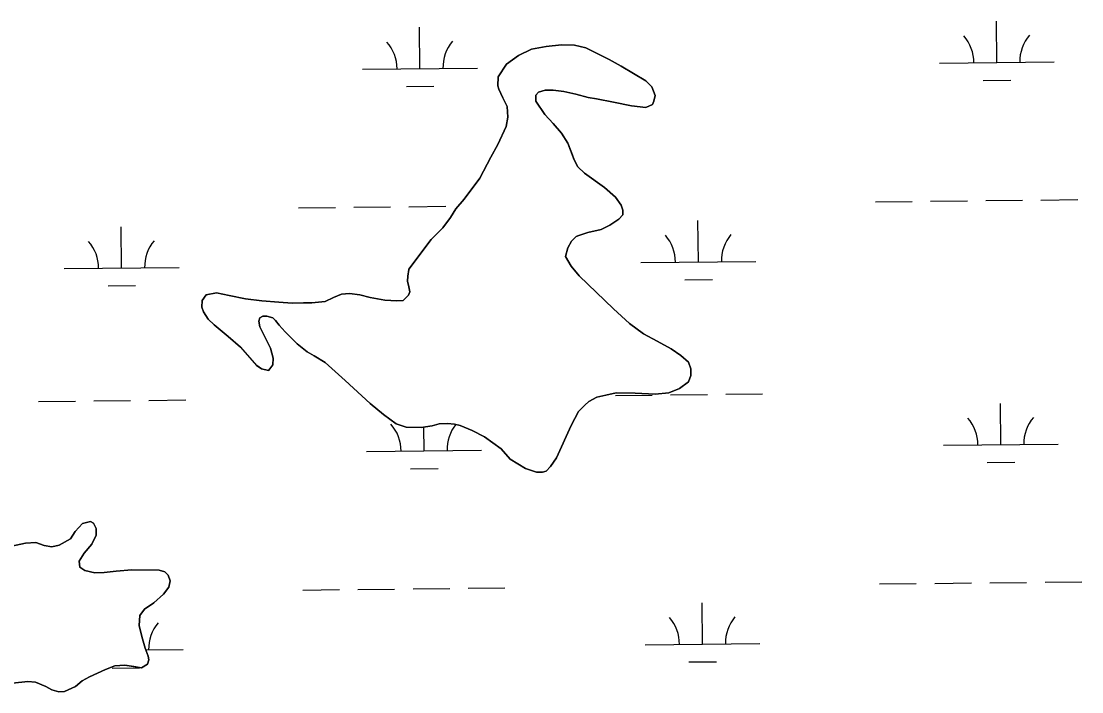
# Model space of a CAD drawing. Extents: x 3734862 to 3772949, y 391520 to 417239.
# Drawn here: x 3758679 to 3759602, y 411994 to 412578 of the extents above; entities that cross this region are included whole.
import ezdxf

# ---------------------------------------------------------------- set-up
doc = ezdxf.new("R2010")
doc.units = 0
doc.layers.add('V-TOPO-SHOR', color=7, linetype='Continuous')
doc.layers.add('V-WETL-SWMP', color=7, linetype='Continuous')

msp = doc.modelspace()

# ---------------------------------------------------------------- linework, layer by layer
at = {"layer": 'V-TOPO-SHOR'}
for points in [[(3759096.3, 412205.59), (3759081.97, 412215.83), (3759071.21, 412221.46), (3759060.65, 412225.89), (3759055.87, 412227.1), (3759049.68, 412227.53), (3759042.49, 412227.16), (3759036.3, 412225.58), (3759026.71, 412224.02), (3759013.54, 412224.47), (3759004.97, 412227.3), (3758993.82, 412235.52), (3758982.48, 412244.95), (3758960.6, 412264.99), (3758943.09, 412280.62), (3758933.74, 412286.45), (3758927.56, 412289.87), (3758918.81, 412296.89), (3758908.27, 412307.5), (3758903.3, 412313.11), (3758900.12, 412317.11), (3758897.73, 412319.52), (3758892.35, 412320.94), (3758888.96, 412320.95), (3758886.36, 412319.56), (3758885.35, 412316.57), (3758886.33, 412311.78), (3758890.88, 412302.58), (3758895.64, 412293.18), (3758898, 412284.59), (3758897.58, 412278.6), (3758895.17, 412275.22), (3758893.77, 412273.63), (3758887.79, 412275.05), (3758883.61, 412278.06), (3758869.49, 412294.08), (3758858.75, 412303.3), (3758846.61, 412313.53), (3758841.44, 412318.34), (3758837.27, 412324.74), (3758835.89, 412328.74), (3758836.32, 412334.72), (3758839.53, 412339.7), (3758848.52, 412341.46), (3758859.68, 412339.03), (3758873.85, 412336.18), (3758888.01, 412334.33), (3758902.98, 412333.07), (3758914.55, 412332.43), (3758924.33, 412332.59), (3758931.52, 412332.57), (3758943.1, 412333.72), (3758950.5, 412337.28), (3758957.49, 412340.25), (3758964.28, 412340.83), (3758973.26, 412339.59), (3758982.43, 412337.36), (3758995, 412334.92), (3759005.58, 412334.48), (3759011.17, 412334.66), (3759015.77, 412339.23), (3759016.78, 412342.22), (3759016, 412346.62), (3759014.82, 412351.41), (3759015.04, 412355.8), (3759016.06, 412361.59), (3759015.86, 412361.79), (3759035.32, 412387.66), (3759045.54, 412397.8), (3759052.36, 412406.96), (3759056.78, 412414.33), (3759064, 412422.88), (3759077.84, 412441.19), (3759087.29, 412459.52), (3759093.52, 412470.47), (3759100.76, 412486.02), (3759102.19, 412494.19), (3759101.63, 412503.38), (3759097.66, 412511.18), (3759094.3, 412518.58), (3759093.31, 412521.57), (3759093.74, 412529.36), (3759100.97, 412540.31), (3759111.37, 412547.85), (3759122.77, 412553.4), (3759135.36, 412555.74), (3759148.74, 412557.09), (3759160.11, 412556.85), (3759170.08, 412554.61), (3759182.23, 412548.58), (3759190.41, 412544.36), (3759200.76, 412538.53), (3759222.07, 412525.87), (3759227.44, 412520.66), (3759230.21, 412513.07), (3759229.19, 412508.08), (3759227.98, 412505.29), (3759222.18, 412502.72), (3759209.81, 412503.97), (3759194.06, 412507.42)], [(3759194.06, 412507.42), (3759179.3, 412510.27), (3759172.12, 412511.29), (3759161.35, 412514.33), (3759150.78, 412516.56), (3759141.6, 412517.6), (3759134.62, 412517.82), (3759128.82, 412516.05), (3759126.42, 412513.46), (3759126.59, 412508.07), (3759134.33, 412496.47), (3759141.69, 412488.65), (3759148.84, 412480.24), (3759154.4, 412471.64), (3759157.56, 412463.45), (3759159.93, 412457.05), (3759163.1, 412451.05), (3759168.87, 412445.44), (3759186.19, 412432.99), (3759195.74, 412424.58), (3759200.7, 412417.77), (3759202.28, 412413.37), (3759202.07, 412409.18), (3759198.66, 412405.41), (3759190.85, 412400.24), (3759183.25, 412396.48), (3759171.87, 412393.93), (3759163.88, 412391.36), (3759161.48, 412390.37), (3759157.47, 412386.4), (3759154.25, 412380.42), (3759152.43, 412373.04), (3759157.19, 412364.64), (3759164.14, 412356.23), (3759193.97, 412327.38), (3759208.1, 412314.55), (3759220.24, 412305.72), (3759232.19, 412299.29), (3759244.34, 412292.46), (3759252.7, 412286.84), (3759259.26, 412281.02), (3759261.24, 412275.23), (3759261.22, 412269.24), (3759259.2, 412263.86), (3759251.39, 412258.1), (3759242.2, 412254.34), (3759230.22, 412252.99), (3759212.85, 412254.05), (3759196.49, 412254.31), (3759187.5, 412252.35), (3759179.71, 412250.39), (3759172.71, 412246.62), (3759169.1, 412243.64), (3759163.69, 412238.07), (3759157.26, 412225.92), (3759144.38, 412197.63), (3759139.16, 412190.06), (3759135.55, 412186.08), (3759132.35, 412185.3), (3759127.16, 412185.12), (3759117.6, 412188.35), (3759104.25, 412196.58), (3759096.3, 412205.59)], [(3758664.74, 412119.76), (3758682.43, 412123.47), (3758691.38, 412124.03), (3758698.72, 412121.42), (3758705.46, 412120.2), (3758711.83, 412121.57), (3758721.58, 412127.1), (3758725.78, 412133.44), (3758725.78, 412133.64), (3758732.16, 412140.57), (3758738.93, 412142.33), (3758741.5, 412140.73), (3758743.87, 412136.15), (3758744.04, 412130.39), (3758740.04, 412122.46), (3758733.65, 412114.73), (3758729.26, 412107.8), (3758729.83, 412102.43), (3758733.99, 412099.63), (3758742.73, 412097.61), (3758750.87, 412097.98), (3758761.41, 412099.13), (3758775.12, 412100.07), (3758798.76, 412099.79), (3758803.72, 412098.38), (3758806.69, 412095.58), (3758808.26, 412090.61), (3758807.24, 412085.25), (3758802.45, 412078.91), (3758794.08, 412071.4), (3758785.91, 412065.86), (3758781.92, 412060.52), (3758781.49, 412051.78), (3758783.64, 412042.23), (3758786.58, 412031.89), (3758789.34, 412024.93), (3758789.92, 412021.75), (3758788.52, 412018.18), (3758783.34, 412015.02), (3758776.59, 412016.04), (3758769.04, 412017.26), (3758760.1, 412016.69), (3758751.94, 412013.55), (3758738.01, 412007.04), (3758731.84, 412003.49), (3758726.06, 411998.74)], [(3758726.06, 411998.74), (3758716.51, 411994.21), (3758711.35, 411994.03), (3758705.39, 411995.84), (3758700.04, 411998.65), (3758691.11, 412002.45), (3758684.56, 412003.08), (3758671.04, 412001.54)]]:
    msp.add_lwpolyline(points, dxfattribs=at)
at = {"layer": 'V-WETL-SWMP'}
for p, q in [((3759527.59, 412541.76), (3759527.21, 412577.76)), ((3759025.71, 412536.46), (3759025.33, 412572.46)), ((3759477.59, 412541.24), (3759577.59, 412542.29)), ((3758975.71, 412535.93), (3759075.71, 412536.99)), ((3759515.75, 412526.21), (3759539.75, 412526.46)), ((3759013.87, 412520.91), (3759037.87, 412521.16)), ((3759422.02, 412420.57), (3759454.02, 412420.91)), ((3759470.02, 412421.08), (3759502.01, 412421.42)), ((3759518.01, 412421.58), (3759550.01, 412421.92)), ((3759566.01, 412422.09), (3759598.01, 412422.43)), ((3758920.14, 412415.27), (3758952.14, 412415.61)), ((3758968.14, 412415.78), (3759000.13, 412416.11)), ((3759016.13, 412416.28), (3759048.13, 412416.62)), ((3759267.97, 412368.2), (3759267.59, 412404.2)), ((3758766.09, 412362.9), (3758765.71, 412398.9)), ((3759217.97, 412367.67), (3759317.97, 412368.73)), ((3758716.09, 412362.37), (3758816.09, 412363.43)), ((3758754.26, 412347.34), (3758778.25, 412347.59)), ((3759256.14, 412352.64), (3759280.13, 412352.9)), ((3758693.91, 412246.7), (3758725.9, 412247.03)), ((3758741.9, 412247.2), (3758773.9, 412247.54)), ((3758789.9, 412247.71), (3758821.9, 412248.05)), ((3759195.79, 412252), (3759227.78, 412252.34)), ((3759243.78, 412252.5), (3759275.78, 412252.84)), ((3759291.78, 412253.01), (3759323.78, 412253.35)), ((3759531.1, 412209.11), (3759530.72, 412245.11)), ((3759029.22, 412203.81), (3759029, 412224.39)), ((3759481.11, 412208.58), (3759581.1, 412209.64)), ((3758979.23, 412203.28), (3759079.22, 412204.33)), ((3759519.27, 412193.55), (3759543.26, 412193.8)), ((3759017.39, 412188.25), (3759041.38, 412188.5)), ((3759473.53, 412088.42), (3759505.53, 412088.76)), ((3759521.53, 412088.93), (3759553.53, 412089.27)), ((3759569.52, 412089.44), (3759601.52, 412089.77)), ((3758923.65, 412082.61), (3758955.65, 412082.95)), ((3758971.65, 412083.12), (3759003.65, 412083.46)), ((3759019.65, 412083.63), (3759051.65, 412083.96)), ((3759067.64, 412084.13), (3759099.64, 412084.47)), ((3759425.53, 412087.91), (3759457.53, 412088.25)), ((3759271.49, 412035.54), (3759271.1, 412071.54)), ((3759221.49, 412035.01), (3759321.48, 412036.07)), ((3758787.16, 412030.43), (3758819.6, 412030.77)), ((3758757.77, 412014.68), (3758781.77, 412014.94)), ((3759259.65, 412019.99), (3759283.65, 412020.24))]:
    msp.add_line(p, q, dxfattribs=at)
for points in [[(3759117.6, 412188.35), (3759127.16, 412185.12), (3759132.35, 412185.3), (3759135.55, 412186.08), (3759139.16, 412190.06), (3759144.38, 412197.63), (3759157.26, 412225.92), (3759163.69, 412238.07), (3759169.1, 412243.64), (3759172.71, 412246.62), (3759179.71, 412250.39), (3759187.5, 412252.35), (3759196.49, 412254.31), (3759212.85, 412254.05), (3759230.22, 412252.99), (3759242.2, 412254.34), (3759251.39, 412258.1), (3759259.2, 412263.86), (3759261.22, 412269.24), (3759261.24, 412275.23), (3759259.27, 412281.02), (3759252.7, 412286.84), (3759244.34, 412292.46), (3759232.19, 412299.29), (3759220.24, 412305.72), (3759208.1, 412314.55), (3759193.97, 412327.38), (3759164.14, 412356.23), (3759157.19, 412364.64), (3759152.43, 412373.04), (3759154.25, 412380.42), (3759157.47, 412386.4), (3759161.48, 412390.38), (3759163.88, 412391.36), (3759171.87, 412393.93), (3759183.26, 412396.48), (3759190.85, 412400.24), (3759198.66, 412405.4), (3759202.07, 412409.18), (3759202.28, 412413.37), (3759200.7, 412417.77), (3759195.74, 412424.58), (3759186.19, 412433), (3759168.87, 412445.44), (3759163.1, 412451.05), (3759159.93, 412457.05), (3759154.4, 412471.64), (3759148.84, 412480.24), (3759141.69, 412488.65), (3759134.33, 412496.47), (3759126.59, 412508.07), (3759126.41, 412513.46), (3759128.82, 412516.05), (3759134.61, 412517.82), (3759141.6, 412517.6), (3759150.78, 412516.56), (3759161.35, 412514.33), (3759172.12, 412511.29), (3759179.3, 412510.27), (3759194.06, 412507.42), (3759209.81, 412503.97), (3759222.18, 412502.72), (3759227.98, 412505.29), (3759229.19, 412508.08), (3759230.21, 412513.07), (3759227.44, 412520.66), (3759222.07, 412525.87), (3759200.76, 412538.53), (3759190.4, 412544.36), (3759182.24, 412548.58), (3759170.08, 412554.61), (3759160.11, 412556.85), (3759148.73, 412557.09), (3759135.36, 412555.74), (3759122.77, 412553.4), (3759111.38, 412547.85), (3759100.97, 412540.31), (3759093.74, 412529.35), (3759093.31, 412521.57), (3759094.3, 412518.58), (3759097.66, 412511.18), (3759101.62, 412503.38), (3759102.19, 412494.19), (3759100.76, 412486.02), (3759093.52, 412470.47), (3759087.29, 412459.52), (3759077.84, 412441.19), (3759064, 412422.88), (3759056.78, 412414.33), (3759052.36, 412406.96), (3759045.54, 412397.8), (3759035.32, 412387.66), (3759015.86, 412361.79), (3759016.06, 412361.59), (3759015.04, 412355.8), (3759014.82, 412351.41), (3759016, 412346.62), (3759016.78, 412342.22), (3759015.77, 412339.23), (3759011.17, 412334.66), (3759005.58, 412334.48)], [(3759005.58, 412334.48), (3758995, 412334.92), (3758982.43, 412337.36), (3758973.26, 412339.59), (3758964.28, 412340.82), (3758957.49, 412340.25), (3758950.5, 412337.28), (3758943.1, 412333.72), (3758931.52, 412332.57), (3758924.33, 412332.59), (3758914.55, 412332.43), (3758902.98, 412333.07), (3758888.01, 412334.33), (3758873.85, 412336.18), (3758859.68, 412339.03), (3758848.52, 412341.46), (3758839.53, 412339.7), (3758836.31, 412334.72), (3758835.89, 412328.74), (3758837.27, 412324.74), (3758841.44, 412318.34), (3758846.61, 412313.53), (3758858.75, 412303.3), (3758869.49, 412294.08), (3758883.6, 412278.06), (3758887.79, 412275.05), (3758893.77, 412273.63), (3758895.17, 412275.22), (3758897.58, 412278.6), (3758898, 412284.59), (3758895.64, 412293.18), (3758886.33, 412311.78), (3758885.35, 412316.57), (3758886.36, 412319.56), (3758888.96, 412320.95), (3758892.35, 412320.94), (3758897.73, 412319.52), (3758900.12, 412317.12), (3758903.3, 412313.11), (3758908.27, 412307.5), (3758918.81, 412296.89), (3758927.56, 412289.87), (3758933.74, 412286.45), (3758943.1, 412280.62), (3758960.6, 412264.99), (3758982.48, 412244.95), (3758993.82, 412235.52), (3759004.97, 412227.3), (3759013.54, 412224.47), (3759026.71, 412224.02), (3759036.3, 412225.58), (3759042.49, 412227.15), (3759049.68, 412227.53), (3759055.87, 412227.1), (3759060.65, 412225.89), (3759071.21, 412221.46), (3759081.97, 412215.83), (3759096.3, 412205.59), (3759104.25, 412196.58), (3759117.6, 412188.35)], [(3758671.04, 412001.54), (3758684.56, 412003.08), (3758691.11, 412002.45), (3758700.04, 411998.65), (3758705.39, 411995.84), (3758711.34, 411994.03), (3758716.51, 411994.21), (3758726.06, 411998.75), (3758731.84, 412003.49), (3758738.01, 412007.04), (3758751.94, 412013.55), (3758760.1, 412016.7), (3758769.04, 412017.26), (3758783.34, 412015.02), (3758788.52, 412018.18), (3758789.92, 412021.75), (3758789.34, 412024.93), (3758786.58, 412031.89), (3758783.64, 412042.23), (3758781.49, 412051.78), (3758781.92, 412060.52), (3758785.92, 412065.86), (3758794.08, 412071.4), (3758802.45, 412078.91), (3758807.25, 412085.25), (3758808.26, 412090.61), (3758806.69, 412095.58), (3758803.72, 412098.38), (3758798.76, 412099.79), (3758775.12, 412100.08), (3758761.41, 412099.13), (3758750.87, 412097.98), (3758742.73, 412097.61), (3758733.99, 412099.64), (3758729.83, 412102.43), (3758729.26, 412107.8), (3758733.65, 412114.73), (3758740.04, 412122.46), (3758744.04, 412130.39), (3758743.87, 412136.15), (3758741.5, 412140.73), (3758738.92, 412142.33), (3758732.16, 412140.57), (3758725.78, 412133.44), (3758721.58, 412127.1), (3758711.83, 412121.57), (3758705.46, 412120.21), (3758698.72, 412121.42), (3758691.38, 412124.03), (3758682.43, 412123.47), (3758664.74, 412119.76)]]:
    msp.add_lwpolyline(points, dxfattribs=at)
for centre, start, end in [((3758970.46, 412536.35), 359.83336, 41.37702), ((3759080.94, 412537.52), 139.83336, 181.37702), ((3759472.34, 412541.65), 359.83336, 41.37702), ((3759582.82, 412542.82), 139.83336, 181.37702), ((3758710.85, 412362.79), 359.83336, 41.37702), ((3758821.33, 412363.96), 139.83336, 181.37702), ((3759212.73, 412368.09), 359.83336, 41.37702), ((3759323.21, 412369.26), 139.83336, 181.37702), ((3758973.98, 412203.7), 359.83336, 41.37702), ((3759084.46, 412204.86), 141.42757, 181.37702), ((3759475.86, 412209), 359.83336, 41.37702), ((3759586.34, 412210.17), 139.83336, 181.37702), ((3758824.84, 412031.3), 139.83336, 181.37702), ((3759216.24, 412035.43), 359.83336, 41.37702), ((3759326.72, 412036.6), 139.83336, 181.37702)]:
    msp.add_arc(centre, 35.25, start, end, dxfattribs=at)

doc.saveas('drawing.dxf')
